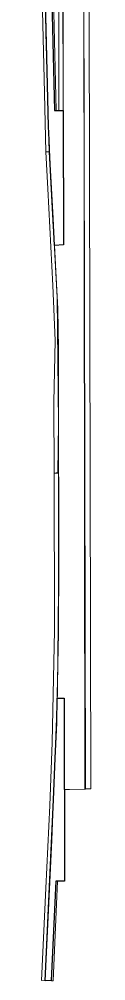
# Model space of a CAD drawing. Extents: x 2356576 to 2377878, y 6966390 to 6990634.
# Drawn here: x 2364297 to 2364426, y 6966390 to 6968580 of the extents above; entities that cross this region are included whole.
import ezdxf

# ---------------------------------------------------------------- set-up
doc = ezdxf.new("R2010")
doc.units = 0
doc.header["$LTSCALE"] = 7.1
doc.layers.add('10', color=7, linetype='Continuous', lineweight=13)
doc.layers.add('11', color=7, linetype='Continuous', lineweight=13)

msp = doc.modelspace()

# ---------------------------------------------------------------- linework, layer by layer
at = {"layer": '10'}
for points in [[(2364362.455, 6968676.432), (2364361.284, 6969292.864), (2364409.284, 6969292.866), (2364410.571, 6968905.808), (2364410.455, 6968676.523), (2364413.971, 6966826.526), (2364377.615, 6966826.029), (2364365.235, 6966826.03), (2364365.576, 6967034.084), (2364349.225, 6967034.132), (2364349.399, 6967041.05), (2364352.539, 6967180.824), (2364352.975, 6967350.551), (2364352.261, 6967726.411), (2364352.066, 6967828.899), (2364350.693, 6967920.211), (2364347.918, 6967977.66), (2364343.308, 6968064.785), (2364363.614, 6968066.565)], [(2364353.033, 6968372.114), (2364351.284, 6969292.756), (2364361.284, 6969292.775), (2364363.033, 6968372.133)], [(2364412.447, 6966827.523), (2364426.271, 6966827.497), (2364421.101, 6969291.813), (2364409.252, 6969291.836)], [(2364343.477, 6968372.275), (2364334.133, 6968747.944), (2364330.396, 6968837.082), (2364320.833, 6968934.935), (2364314.411, 6968981.79), (2364304.847, 6969070.463), (2364301.992, 6969109.829), (2364297.922, 6969189.381), (2364297.363, 6969238.176), (2364296.765, 6969276.848), (2364300.765, 6969276.848), (2364300.923, 6969227.435), (2364302.12, 6969171.807), (2364304.31, 6969124.96), (2364307.802, 6969078.436), (2364316.427, 6968993.323), (2364324.137, 6968939.635), (2364329.232, 6968891.294), (2364334.013, 6968837.611), (2364337.136, 6968772.085), (2364338.668, 6968721.986), (2364347.44, 6968372.932)], [(2364323.336, 6968277.96), (2364319.437, 6968444.139), (2364312.863, 6968723.533), (2364310.884, 6968786.014), (2364309.702, 6968812.549), (2364317.257, 6968814.212), (2364321.179, 6968678.672), (2364323.871, 6968548.679), (2364331.497, 6968277.945)], [(2364342.593, 6967546.058), (2364341.721, 6967708.023), (2364344.497, 6967848.544), (2364339.713, 6967974.023), (2364328.199, 6968194.078), (2364323.336, 6968277.96), (2364331.497, 6968277.945), (2364340.598, 6968107.015), (2364341.611, 6968086.152), (2364349.073, 6967946.044), (2364352.315, 6967659.787), (2364350.847, 6967547.495)], [(2364313.327, 6966390.755), (2364323.826, 6966601.134), (2364332.68, 6966789.155), (2364337.718, 6966932.5), (2364342.981, 6967188.855), (2364342.593, 6967546.058), (2364352.164, 6967546.571), (2364352.726, 6967281.978), (2364350.161, 6967047.494), (2364337.339, 6966709.987), (2364321.856, 6966391.482)], [(2364336.198, 6966390.116), (2364346.281, 6966616.566), (2364350.258, 6966617.126), (2364340.091, 6966390.146)]]:
    msp.add_lwpolyline(points, close=True, dxfattribs=at)
at = {"layer": '11', "lineweight": 25}
msp.add_lwpolyline([(2364334.081, 6968746.503), (2364343.033, 6968372.095), (2364363.033, 6968372.133), (2364363.614, 6968066.565), (2364343.308, 6968064.785), (2364340.746, 6968111.296), (2364339.215, 6968140.667), (2364333.231, 6968250.107), (2364331.704, 6968283.483), (2364330.868, 6968305.755), (2364329.896, 6968335.836), (2364320.085, 6968746.169)], dxfattribs=at)
msp.add_lwpolyline([(2364321.934, 6966390.232), (2364340.883, 6966802.028), (2364345.06, 6966897.287), (2364348.264, 6966977.833), (2364349.225, 6967034.132), (2364365.576, 6967034.084), (2364366.369, 6966617.065), (2364346.376, 6966616.839), (2364335.956, 6966390.39)], close=True, dxfattribs=at)

doc.saveas('drawing.dxf')
